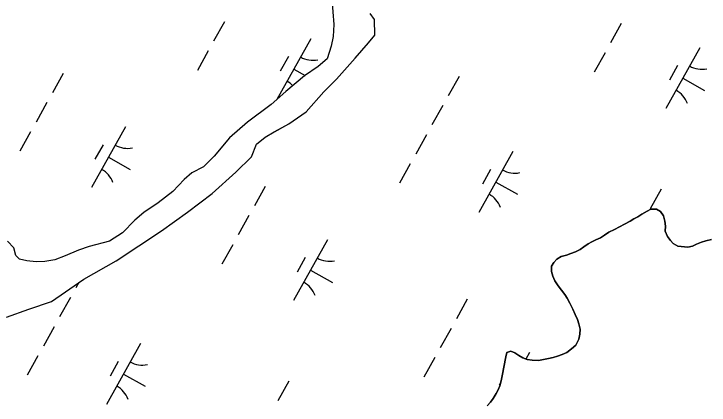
# Model space of a CAD drawing. Extents: x 3923531 to 3943530, y 207391 to 229799.
# Drawn here: x 3939673.1 to 3940172.7, y 220099.3 to 220380.4 of the extents above; entities that cross this region are included whole.
import ezdxf

# ---------------------------------------------------------------- set-up
doc = ezdxf.new("R2010")
doc.units = 0
doc.layers.add('V-TOPO-SHOR', color=7, linetype='Continuous')
doc.layers.add('V-WETL-SWMP', color=7, linetype='Continuous')

msp = doc.modelspace()

# ---------------------------------------------------------------- linework, layer by layer
at = {"layer": 'V-TOPO-SHOR'}
for points in [[(3939901.53, 220391.23), (3939903.1, 220372.8), (3939902.55, 220364.25), (3939900.96, 220357.3), (3939898.29, 220348.19), (3939891.77, 220342.5), (3939882, 220335.86), (3939868.58, 220324.74), (3939857.88, 220315.31), (3939840.84, 220302.71), (3939827.93, 220291.35), (3939817.06, 220278.15), (3939809.21, 220270.55), (3939801.02, 220266.08), (3939795.48, 220261.42), (3939787.28, 220252.68), (3939776.79, 220244.65), (3939766.53, 220237.61), (3939759.88, 220232.18), (3939751.06, 220223.05), (3939741.65, 220217.17), (3939727.17, 220213.3)], [(3939667.72, 220162.38), (3939683.78, 220168.29), (3939699.98, 220173.83), (3939723.34, 220189.84), (3939746.64, 220202.84), (3939779.16, 220224.6), (3939797.93, 220237.99), (3939815.45, 220251.35), (3939832.67, 220266.72), (3939843.71, 220277.66), (3939847.38, 220286.79), (3939853.67, 220291.84), (3939860.24, 220295.64), (3939870.77, 220301.42), (3939883, 220310.01), (3939895.72, 220324.51), (3939904.8, 220333.4), (3939918.26, 220348.54), (3939927.91, 220359.58), (3939932.55, 220365.22), (3939932.16, 220376.26), (3939929.17, 220380.59)], [(3940013.15, 220098.78), (3940015.67, 220101.43), (3940017.51, 220103.92), (3940019.74, 220107.51), (3940021.17, 220110.26), (3940022.33, 220113.15), (3940023.19, 220116.84), (3940023.92, 220120.25), (3940026.72, 220134.05), (3940027.32, 220137.06), (3940030.15, 220138.08), (3940033.18, 220136.79), (3940035.94, 220134.96), (3940038.84, 220133.26), (3940041.85, 220132.11), (3940045.54, 220131.52), (3940050.03, 220131.35), (3940053.69, 220131.98), (3940057.2, 220132.75), (3940060.58, 220133.51), (3940063.83, 220134.4), (3940067.2, 220135.71), (3940070.56, 220137.15), (3940073.9, 220139.67), (3940076.82, 220142.46), (3940079.17, 220146.6), (3940079.76, 220150.15), (3940080.08, 220153.83), (3940079.17, 220157.75), (3940078.01, 220160.85), (3940076.56, 220164.49), (3940074.84, 220168.25), (3940072.7, 220172.55), (3940070.71, 220176.04), (3940069.02, 220178.71), (3940066.63, 220181.79), (3940064.11, 220184.99), (3940061.85, 220188.47), (3940060.4, 220191.97), (3940059.37, 220195.34), (3940059.55, 220199.02), (3940061.12, 220201.64), (3940063.23, 220204.27), (3940066.46, 220205.98), (3940070.24, 220207.03), (3940073.33, 220208.32), (3940076.57, 220209.49), (3940079.93, 220211.2), (3940082.61, 220212.9), (3940085.68, 220215.15), (3940088.36, 220216.71), (3940091.32, 220218.14), (3940094.55, 220219.58), (3940097.49, 220221.41), (3940100.57, 220223.53), (3940104.6, 220225.53), (3940108.23, 220227.38), (3940111.99, 220229.38), (3940115.88, 220231.51), (3940118.56, 220233.07), (3940121.51, 220234.64), (3940124.33, 220236.47), (3940128.08, 220238.74), (3940130.9, 220240.16), (3940134.84, 220240.12), (3940137.74, 220238.43), (3940139.85, 220235.35), (3940140.9, 220231.43), (3940141.26, 220227.77), (3940141.07, 220224.23), (3940142.8, 220220.33), (3940144.9, 220217.66), (3940147, 220215.4)], [(3940147, 220215.4), (3940150.17, 220213.57), (3940157.39, 220212.79), (3940160.77, 220213.55), (3940163.6, 220214.84), (3940167.23, 220216.43), (3940170.47, 220217.32), (3940174.39, 220218.37)], [(3939727.17, 220213.3), (3939719.57, 220210.61), (3939710, 220206.48), (3939702.53, 220203.79), (3939695.27, 220202.48), (3939689.12, 220202.21), (3939682.32, 220202.93), (3939677.15, 220204.06), (3939674.44, 220206.88), (3939673.05, 220212.25), (3939668.54, 220217.17)]]:
    msp.add_lwpolyline(points, dxfattribs=at)
at = {"layer": 'V-WETL-SWMP'}
for p, q in [((3939901.53, 220391.23), (3939903.1, 220372.8)), ((3939932.16, 220376.26), (3939929.17, 220380.59)), ((3939824.42, 220374.72), (3939816.62, 220360.75)), ((3939903.1, 220372.8), (3939902.55, 220364.25)), ((3939932.55, 220365.22), (3939932.16, 220376.26)), ((3940109.62, 220373.47), (3940101.81, 220359.5)), ((3939886.38, 220362.53), (3939862.05, 220318.99)), ((3939902.55, 220364.25), (3939900.96, 220357.3)), ((3939927.92, 220359.58), (3939932.55, 220365.22)), ((3939900.96, 220357.3), (3939898.29, 220348.19)), ((3939918.26, 220348.54), (3939927.92, 220359.58)), ((3939812.71, 220353.77), (3939804.91, 220339.8)), ((3940097.91, 220352.52), (3940090.11, 220338.55)), ((3940166, 220356.05), (3940141.62, 220312.4)), ((3939870.38, 220349.71), (3939864.52, 220339.23)), ((3939898.29, 220348.19), (3939891.77, 220342.5)), ((3939904.8, 220333.4), (3939918.26, 220348.54)), ((3939891.77, 220342.5), (3939882, 220335.86)), ((3940150, 220343.23), (3940144.15, 220332.75)), ((3939708.5, 220337.58), (3939700.7, 220323.62)), ((3939874.19, 220340.71), (3939882.39, 220336.12)), ((3939882, 220335.86), (3939868.58, 220324.74)), ((3939895.72, 220324.51), (3939904.8, 220333.4)), ((3939993.05, 220335.5), (3939985.24, 220321.53)), ((3940153.81, 220334.23), (3940169.52, 220325.45)), ((3939868.58, 220324.74), (3939857.88, 220315.31)), ((3939883, 220310.01), (3939895.72, 220324.51)), ((3939696.8, 220316.63), (3939688.99, 220302.66)), ((3939857.88, 220315.31), (3939840.84, 220302.71)), ((3939981.34, 220314.55), (3939973.54, 220300.58)), ((3939870.77, 220301.42), (3939883, 220310.01)), ((3939840.84, 220302.71), (3939827.93, 220291.35)), ((3939753.18, 220299.22), (3939728.79, 220255.57)), ((3939860.23, 220295.64), (3939870.77, 220301.42)), ((3939685.09, 220295.68), (3939677.29, 220281.71)), ((3939853.67, 220291.84), (3939860.23, 220295.64)), ((3939969.64, 220293.6), (3939961.83, 220279.63)), ((3939827.93, 220291.35), (3939817.06, 220278.15)), ((3939847.38, 220286.79), (3939853.67, 220291.84)), ((3939737.18, 220286.39), (3939731.32, 220275.92)), ((3939843.71, 220277.66), (3939847.38, 220286.79)), ((3939740.99, 220277.39), (3939756.7, 220268.61)), ((3939817.06, 220278.15), (3939809.21, 220270.55)), ((3939832.67, 220266.71), (3939843.71, 220277.66)), ((3940031.6, 220281.41), (3940007.21, 220237.76)), ((3939957.93, 220272.64), (3939950.13, 220258.68)), ((3939809.21, 220270.55), (3939801.02, 220266.08)), ((3940015.59, 220268.58), (3940009.74, 220258.11)), ((3939801.02, 220266.08), (3939795.48, 220261.42)), ((3939815.45, 220251.35), (3939832.67, 220266.71)), ((3939795.48, 220261.42), (3939787.28, 220252.69)), ((3940019.4, 220259.58), (3940035.12, 220250.8)), ((3939787.28, 220252.69), (3939776.79, 220244.64)), ((3939853.72, 220256.46), (3939845.91, 220242.49)), ((3940138.26, 220254.38), (3940130.46, 220240.41)), ((3939797.93, 220237.99), (3939815.45, 220251.35)), ((3939776.79, 220244.64), (3939766.53, 220237.61)), ((3939766.53, 220237.61), (3939759.88, 220232.18)), ((3939779.16, 220224.6), (3939797.93, 220237.99)), ((3940128.08, 220238.74), (3940124.33, 220236.47)), ((3940130.9, 220240.16), (3940128.08, 220238.74)), ((3940134.84, 220240.12), (3940130.9, 220240.16)), ((3940137.74, 220238.43), (3940134.84, 220240.12)), ((3940139.85, 220235.35), (3940137.74, 220238.43)), ((3939842.01, 220235.51), (3939834.21, 220221.54)), ((3940118.56, 220233.07), (3940115.88, 220231.51)), ((3940121.51, 220234.64), (3940118.56, 220233.07)), ((3940124.33, 220236.47), (3940121.51, 220234.64)), ((3940140.9, 220231.43), (3940139.85, 220235.35)), ((3939759.88, 220232.18), (3939751.06, 220223.05)), ((3940108.23, 220227.38), (3940104.6, 220225.53)), ((3940111.99, 220229.38), (3940108.23, 220227.38)), ((3940115.88, 220231.51), (3940111.99, 220229.38)), ((3940141.26, 220227.77), (3940140.9, 220231.43)), ((3940141.07, 220224.23), (3940141.26, 220227.77)), ((3939751.06, 220223.05), (3939741.65, 220217.17)), ((3939746.64, 220202.84), (3939779.16, 220224.6)), ((3940100.57, 220223.53), (3940097.49, 220221.41)), ((3940104.6, 220225.53), (3940100.57, 220223.53)), ((3940142.8, 220220.33), (3940141.07, 220224.23)), ((3939898.4, 220218.09), (3939874.01, 220174.44)), ((3940091.32, 220218.14), (3940088.36, 220216.71)), ((3940094.55, 220219.58), (3940091.32, 220218.14)), ((3940097.49, 220221.41), (3940094.55, 220219.58)), ((3940144.9, 220217.66), (3940142.8, 220220.33)), ((3940146.99, 220215.4), (3940144.9, 220217.66)), ((3940170.47, 220217.32), (3940167.23, 220216.43)), ((3940174.39, 220218.37), (3940170.47, 220217.32)), ((3939673.05, 220212.25), (3939668.54, 220217.17)), ((3939727.17, 220213.3), (3939719.57, 220210.61)), ((3939741.65, 220217.17), (3939727.17, 220213.3)), ((3939830.31, 220214.56), (3939822.5, 220200.59)), ((3940082.61, 220212.9), (3940079.93, 220211.2)), ((3940085.68, 220215.15), (3940082.61, 220212.9)), ((3940088.36, 220216.71), (3940085.68, 220215.15)), ((3940150.17, 220213.57), (3940146.99, 220215.4)), ((3940157.39, 220212.79), (3940150.17, 220213.57)), ((3940160.77, 220213.55), (3940157.39, 220212.79)), ((3940163.6, 220214.85), (3940160.77, 220213.55)), ((3940167.23, 220216.43), (3940163.6, 220214.85)), ((3939674.44, 220206.88), (3939673.05, 220212.25)), ((3939719.57, 220210.61), (3939710, 220206.48)), ((3940073.33, 220208.32), (3940070.24, 220207.03)), ((3940076.57, 220209.49), (3940073.33, 220208.32)), ((3940079.93, 220211.2), (3940076.57, 220209.49)), ((3939677.14, 220204.06), (3939674.44, 220206.88)), ((3939682.32, 220202.93), (3939677.14, 220204.06)), ((3939689.12, 220202.21), (3939682.32, 220202.93)), ((3939695.27, 220202.49), (3939689.12, 220202.21)), ((3939702.53, 220203.79), (3939695.27, 220202.49)), ((3939710, 220206.48), (3939702.53, 220203.79)), ((3939723.34, 220189.84), (3939746.64, 220202.84)), ((3939882.39, 220205.27), (3939876.54, 220194.79)), ((3940063.23, 220204.27), (3940061.12, 220201.64)), ((3940066.46, 220205.98), (3940063.23, 220204.27)), ((3940070.24, 220207.03), (3940066.46, 220205.98)), ((3940059.55, 220199.02), (3940059.37, 220195.34)), ((3940061.12, 220201.64), (3940059.55, 220199.02)), ((3939886.2, 220196.27), (3939901.92, 220187.49)), ((3940059.37, 220195.34), (3940060.4, 220191.97)), ((3939699.98, 220173.83), (3939723.34, 220189.84)), ((3939719.78, 220187.4), (3939717.64, 220183.57)), ((3940060.4, 220191.97), (3940061.85, 220188.47)), ((3940061.85, 220188.47), (3940064.11, 220184.99)), ((3940064.11, 220184.99), (3940066.63, 220181.79)), ((3940066.63, 220181.79), (3940069.02, 220178.72)), ((3940069.02, 220178.72), (3940070.71, 220176.04)), ((3939683.78, 220168.29), (3939699.98, 220173.83)), ((3939713.73, 220176.59), (3939705.93, 220162.62)), ((3939998.93, 220175.34), (3939991.13, 220161.37)), ((3940070.71, 220176.04), (3940072.7, 220172.55)), ((3940072.7, 220172.55), (3940074.84, 220168.25)), ((3939667.72, 220162.38), (3939683.78, 220168.29)), ((3940074.84, 220168.25), (3940076.56, 220164.49)), ((3940076.56, 220164.49), (3940078.01, 220160.85)), ((3940078.01, 220160.85), (3940079.17, 220157.75)), ((3940079.17, 220157.75), (3940080.08, 220153.83)), ((3939702.03, 220155.64), (3939694.23, 220141.67)), ((3939987.23, 220154.38), (3939979.42, 220140.42)), ((3940080.08, 220153.83), (3940079.76, 220150.15)), ((3940079.76, 220150.15), (3940079.17, 220146.6)), ((3939763.99, 220143.45), (3939739.6, 220099.8)), ((3940076.82, 220142.46), (3940073.9, 220139.68)), ((3940079.17, 220146.6), (3940076.82, 220142.46)), ((3940030.15, 220138.08), (3940027.32, 220137.06)), ((3940033.18, 220136.79), (3940030.15, 220138.08)), ((3940073.9, 220139.68), (3940070.56, 220137.15)), ((3939690.32, 220134.68), (3939682.52, 220120.72)), ((3939975.52, 220133.43), (3939967.72, 220119.46)), ((3940026.72, 220134.05), (3940023.92, 220120.25)), ((3940027.32, 220137.06), (3940026.72, 220134.05)), ((3940035.94, 220134.96), (3940033.18, 220136.79)), ((3940038.84, 220133.26), (3940035.94, 220134.96)), ((3940041.85, 220132.11), (3940038.84, 220133.26)), ((3940043.61, 220136.97), (3940041.06, 220132.41)), ((3940057.2, 220132.75), (3940053.69, 220131.98)), ((3940060.58, 220133.51), (3940057.2, 220132.75)), ((3940063.83, 220134.4), (3940060.58, 220133.51)), ((3940067.19, 220135.71), (3940063.83, 220134.4)), ((3940070.56, 220137.15), (3940067.19, 220135.71)), ((3939747.99, 220130.62), (3939742.13, 220120.15)), ((3940045.54, 220131.52), (3940041.85, 220132.11)), ((3940050.03, 220131.35), (3940045.54, 220131.52)), ((3940053.69, 220131.98), (3940050.03, 220131.35)), ((3939751.8, 220121.62), (3939767.51, 220112.84)), ((3940023.92, 220120.25), (3940023.19, 220116.84)), ((3939870.65, 220116.42), (3939862.85, 220102.45)), ((3940022.32, 220113.15), (3940021.17, 220110.26)), ((3940022.94, 220115.8), (3940021.75, 220113.67)), ((3940023.19, 220116.84), (3940022.32, 220113.15)), ((3940019.74, 220107.51), (3940017.52, 220103.92)), ((3940021.17, 220110.26), (3940019.74, 220107.51)), ((3940017.52, 220103.92), (3940015.67, 220101.43)), ((3940015.67, 220101.43), (3940013.15, 220098.78))]:
    msp.add_line(p, q, dxfattribs=at)
for centre, start, end in [((3939887.87, 220364.7), 240.0381, 281.5817), ((3940167.49, 220358.23), 240.0381, 281.5817), ((3939860.92, 220316.48), 44.4483, 61.5817), ((3940140.54, 220310), 20.0381, 61.5817), ((3939754.66, 220301.39), 240.0381, 281.5817), ((3939727.72, 220253.16), 20.0381, 61.5817), ((3940033.08, 220283.58), 240.0381, 281.5817), ((3940006.14, 220235.35), 20.0381, 61.5817), ((3939899.88, 220220.27), 240.0381, 281.5817), ((3939872.94, 220172.04), 20.0381, 61.5817), ((3939765.48, 220145.62), 240.0381, 281.5817), ((3939738.53, 220097.39), 20.0381, 61.5817)]:
    msp.add_arc(centre, 17.62, start, end, dxfattribs=at)

doc.saveas('drawing.dxf')
